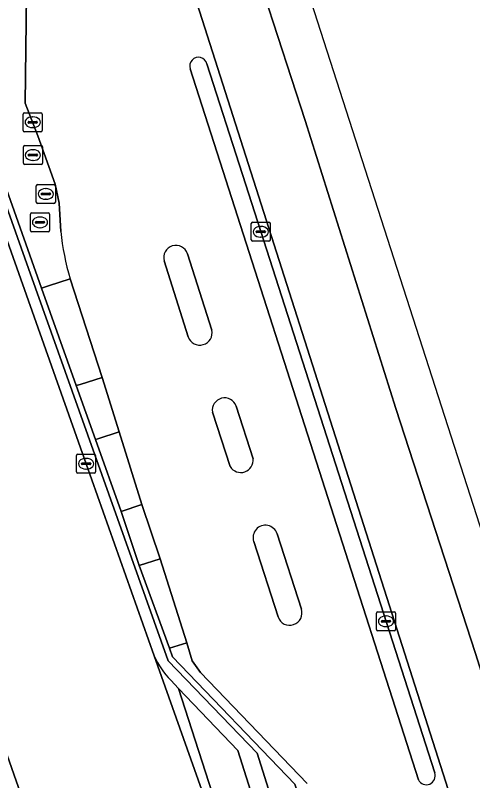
# Model space of a CAD drawing. Extents: x 157692 to 159674, y 381452 to 383291.
# Drawn here: x 159535.84 to 159559.82, y 382794.59 to 382834.7 of the extents above; entities that cross this region are included whole.
import ezdxf

# ---------------------------------------------------------------- set-up
doc = ezdxf.new("R2010")
doc.units = 0
for name, color, linetype in [('IMGEO_Berm_groen', 7, 'Continuous'), ('IMGEO_Kolk', 7, 'Continuous'), ('IMGEO_Muur', 7, 'Continuous'), ('IMGEO_Rijbaan_lokaal_open', 7, 'Continuous'), ('IMGEO_Rijbaan_regionaal_gesloten', 7, 'Continuous'), ('IMGEO_Rioolput', 7, 'Continuous'), ('IMGEO_Verkeerseiland_gesloten', 7, 'Continuous'), ('IMGEO_Verkeerseiland_open', 7, 'Continuous'), ('IMGEO_Voetpad_open', 7, 'Continuous')]:
    doc.layers.add(name, color=color, linetype=linetype)

msp = doc.modelspace()

# ---------------------------------------------------------------- linework, layer by layer
at = {"layer": 'IMGEO_Berm_groen'}
msp.add_lwpolyline([(159551.146, 382794.448), (159545.56, 382800.258), (159545.122, 382800.869), (159544.829, 382801.818), (159543.928, 382801.542), (159544.092, 382801.083), (159550.501, 382794.407), (159551.769, 382790.406), (159552.059, 382790.489), (159552.109, 382790.341), (159552.866, 382788.004), (159556.098, 382789.034), (159559.991, 382776.766), (159557.639, 382775.996), (159558.284, 382774.025), (159558.765, 382774.193), (159560.618, 382768.282), (159557.532, 382767.31), (159556.525, 382770.476), (159555.728, 382770.225), (159559.691, 382755.045), (159560.257, 382752.865)], dxfattribs=at)
at = {"layer": 'IMGEO_Kolk'}
for p, q in [((159536.331, 382829.593), (159537.183, 382829.593)), ((159536.256, 382828.667), (159536.256, 382829.519)), ((159536.744, 382829.373), (159536.769, 382829.373)), ((159537.257, 382829.519), (159537.257, 382828.667)), ((159536.515, 382829.087), (159536.515, 382829.099)), ((159536.953, 382829.05), (159536.555, 382829.05)), ((159536.558, 382829.136), (159536.956, 382829.136)), ((159536.767, 382828.813), (159536.742, 382828.813)), ((159536.999, 382829.099), (159536.999, 382829.087)), ((159537.183, 382828.593), (159536.331, 382828.593)), ((159548.213, 382822.928), (159548.213, 382823.78)), ((159548.288, 382823.854), (159549.14, 382823.854)), ((159548.701, 382823.634), (159548.726, 382823.634)), ((159549.214, 382823.78), (159549.214, 382822.928)), ((159548.472, 382823.348), (159548.472, 382823.36)), ((159548.91, 382823.311), (159548.512, 382823.311)), ((159548.515, 382823.397), (159548.913, 382823.397)), ((159548.956, 382823.36), (159548.956, 382823.348)), ((159549.14, 382822.854), (159548.288, 382822.854)), ((159548.724, 382823.074), (159548.699, 382823.074)), ((159539.054, 382810.774), (159539.054, 382811.626)), ((159539.129, 382811.7), (159539.981, 382811.7)), ((159540.055, 382811.626), (159540.055, 382810.774)), ((159539.313, 382811.194), (159539.313, 382811.206)), ((159539.751, 382811.157), (159539.353, 382811.157)), ((159539.356, 382811.243), (159539.754, 382811.243)), ((159539.542, 382811.48), (159539.567, 382811.48)), ((159539.797, 382811.206), (159539.797, 382811.194)), ((159539.981, 382810.7), (159539.129, 382810.7)), ((159539.565, 382810.92), (159539.54, 382810.92)), ((159554.777, 382802.514), (159554.777, 382803.366)), ((159554.852, 382803.44), (159555.704, 382803.44)), ((159555.265, 382803.22), (159555.29, 382803.22)), ((159555.778, 382803.366), (159555.778, 382802.514)), ((159555.036, 382802.934), (159555.036, 382802.946)), ((159555.474, 382802.897), (159555.076, 382802.897)), ((159555.079, 382802.983), (159555.477, 382802.983)), ((159555.52, 382802.946), (159555.52, 382802.934)), ((159555.704, 382802.44), (159554.852, 382802.44)), ((159555.288, 382802.66), (159555.263, 382802.66))]:
    msp.add_line(p, q, dxfattribs=at)
for points in [[(159536.331, 382829.593), (159537.183, 382829.593)], [(159536.256, 382828.667), (159536.256, 382829.519)], [(159537.257, 382829.519), (159537.257, 382828.667)], [(159537.183, 382828.593), (159536.331, 382828.593)], [(159548.213, 382822.928), (159548.213, 382823.78)], [(159548.288, 382823.854), (159549.14, 382823.854)], [(159549.214, 382823.78), (159549.214, 382822.928)], [(159549.14, 382822.854), (159548.288, 382822.854)], [(159539.054, 382810.774), (159539.054, 382811.626)], [(159539.129, 382811.7), (159539.981, 382811.7)], [(159540.055, 382811.626), (159540.055, 382810.774)], [(159539.981, 382810.7), (159539.129, 382810.7)], [(159554.777, 382802.514), (159554.777, 382803.366)], [(159554.852, 382803.44), (159555.704, 382803.44)], [(159555.778, 382803.366), (159555.778, 382802.514)], [(159555.704, 382802.44), (159554.852, 382802.44)]]:
    msp.add_lwpolyline(points, dxfattribs=at)
for centre, radius, start, end in [((159536.333, 382829.517), 0.0765, 91.552, 178.448), ((159536.333, 382829.517), 0.0765, 91.552, 178.448), ((159537.181, 382829.517), 0.0765, 1.552, 88.448), ((159537.181, 382829.517), 0.0765, 1.552, 88.448), ((159536.555, 382829.096), 0.0403, 85.8775, 175.7526), ((159536.552, 382829.086), 0.0366, 178.938, 274.7102), ((159536.956, 382829.093), 0.043, 264.8664, 352.4533), ((159536.96, 382829.098), 0.0386, 1.7309, 96.639), ((159536.333, 382828.669), 0.0765, 181.552, 268.448), ((159536.333, 382828.669), 0.0765, 181.552, 268.448), ((159537.181, 382828.669), 0.0765, 271.552, 358.448), ((159537.181, 382828.669), 0.0765, 271.552, 358.448), ((159548.29, 382823.778), 0.0765, 91.552, 178.448), ((159548.29, 382823.778), 0.0765, 91.552, 178.448), ((159549.138, 382823.778), 0.0765, 1.552, 88.448), ((159549.138, 382823.778), 0.0765, 1.552, 88.448), ((159548.512, 382823.357), 0.0403, 85.8775, 175.7526), ((159548.509, 382823.347), 0.0366, 178.938, 274.7102), ((159548.913, 382823.354), 0.043, 264.8664, 352.4533), ((159548.917, 382823.359), 0.0386, 1.7309, 96.639), ((159548.29, 382822.93), 0.0765, 181.552, 268.448), ((159548.29, 382822.93), 0.0765, 181.552, 268.448), ((159549.138, 382822.93), 0.0765, 271.552, 358.448), ((159549.138, 382822.93), 0.0765, 271.552, 358.448), ((159539.131, 382811.624), 0.0765, 91.552, 178.448), ((159539.131, 382811.624), 0.0765, 91.552, 178.448), ((159539.979, 382811.624), 0.0765, 1.552, 88.448), ((159539.979, 382811.624), 0.0765, 1.552, 88.448), ((159539.353, 382811.203), 0.0403, 85.8775, 175.7526), ((159539.35, 382811.193), 0.0366, 178.938, 274.7102), ((159539.754, 382811.2), 0.043, 264.8664, 352.4533), ((159539.758, 382811.205), 0.0386, 1.7309, 96.639), ((159539.131, 382810.776), 0.0765, 181.552, 268.448), ((159539.131, 382810.776), 0.0765, 181.552, 268.448), ((159539.979, 382810.776), 0.0765, 271.552, 358.448), ((159539.979, 382810.776), 0.0765, 271.552, 358.448), ((159554.854, 382803.364), 0.0765, 91.552, 178.448), ((159554.854, 382803.364), 0.0765, 91.552, 178.448), ((159555.702, 382803.364), 0.0765, 1.552, 88.448), ((159555.702, 382803.364), 0.0765, 1.552, 88.448), ((159555.076, 382802.943), 0.0403, 85.8775, 175.7526), ((159555.073, 382802.933), 0.0366, 178.938, 274.7102), ((159555.477, 382802.94), 0.043, 264.8664, 352.4533), ((159555.481, 382802.945), 0.0386, 1.7309, 96.639), ((159554.854, 382802.516), 0.0765, 181.552, 268.448), ((159554.854, 382802.516), 0.0765, 181.552, 268.448), ((159555.702, 382802.516), 0.0765, 271.552, 358.448), ((159555.702, 382802.516), 0.0765, 271.552, 358.448)]:
    msp.add_arc(centre, radius, start, end, dxfattribs=at)
for centre, major_axis, ratio, start_param, end_param in [((159536.743, 382829.093), (-0.387, 0.002), 0.722429, 4.712389, 7.853982), ((159536.768, 382829.093), (-0.39, 0.002), 0.717154, 1.570796, 4.712389), ((159548.7, 382823.354), (-0.387, 0.002), 0.722429, 4.712389, 7.853982), ((159548.725, 382823.354), (-0.39, 0.002), 0.717154, 1.570796, 4.712389), ((159539.541, 382811.2), (-0.387, 0.002), 0.722429, 4.712389, 7.853982), ((159539.566, 382811.2), (-0.39, 0.002), 0.717154, 1.570796, 4.712389), ((159555.264, 382802.94), (-0.387, 0.002), 0.722429, 4.712389, 7.853982), ((159555.289, 382802.94), (-0.39, 0.002), 0.717154, 1.570796, 4.712389)]:
    msp.add_ellipse(centre, major_axis=major_axis, ratio=ratio, start_param=start_param, end_param=end_param, dxfattribs=at)
at = {"layer": 'IMGEO_Muur'}
msp.add_lwpolyline([(159539.038, 382815.291), (159537.218, 382820.405), (159525.895, 382852.388), (159526.932, 382858.075), (159526.936, 382858.095), (159527.624, 382861.908), (159527.309, 382861.964), (159527.274, 382861.767), (159525.593, 382852.289), (159525.65, 382852.1), (159525.675, 382852.031), (159536.528, 382821.421), (159543.857, 382800.865), (159548.519, 382796.024), (159550.483, 382789.818), (159552.109, 382790.341), (159552.059, 382790.489), (159551.769, 382790.406), (159550.501, 382794.407), (159544.092, 382801.083), (159543.928, 382801.542), (159542.336, 382805.86), (159541.397, 382808.697), (159540.043, 382812.465)], close=True, dxfattribs=at)
at = {"layer": 'IMGEO_Rijbaan_lokaal_open'}
for points in [[(159567.994, 382731.083), (159561.935, 382748.227), (159561.308, 382750), (159561.176, 382750.373), (159560.257, 382752.865), (159559.691, 382755.045), (159553.665, 382771.69), (159547.351, 382789.214), (159543.117, 382801.124), (159539.553, 382811.2), (159532.879, 382830.012), (159526.721, 382847.345), (159525.143, 382851.811), (159521.225, 382862.854), (159513.431, 382884.95), (159508.937, 382897.641), (159508.53, 382898.796), (159503.438, 382914.474), (159501.468, 382913.752), (159503.601, 382907.827)], [(159504.868, 382882.203), (159512.844, 382859.64), (159513.318, 382858.358), (159519.329, 382841.338), (159521.946, 382833.929), (159525.639, 382823.525), (159527.052, 382819.509), (159529.18, 382813.519), (159531.635, 382806.527), (159532.838, 382803.101), (159533.224, 382801.966), (159533.725, 382800.653), (159534.925, 382797.263), (159538.593, 382786.868), (159540.386, 382781.91), (159541.684, 382778.203), (159543.014, 382774.452), (159545.364, 382767.802), (159547.342, 382762.206), (159553.425, 382745.005)], [(159541.482, 382847.504), (159537.407, 382860.121), (159536.891, 382861.718), (159533.837, 382860.618), (159534.304, 382859.157), (159534.886, 382857.335), (159535.613, 382855.06), (159536.505, 382852.269), (159536.617, 382851.433), (159536.37, 382830.095), (159537.027, 382828.379), (159537.939, 382825.841), (159538.138, 382824.847), (159538.226, 382823.362)], [(159556.817, 382788.943), (159557.005, 382788.353), (159562.148, 382772.271), (159562.57, 382770.949), (159565.651, 382771.866), (159559.881, 382789.922), (159541.482, 382847.504)], [(159545.888, 382832.147), (159547.749, 382826.358), (159557.834, 382794.994)], [(159546.875, 382826.083), (159545.006, 382831.9)], [(159556.976, 382794.642), (159546.875, 382826.083)], [(159544.87, 382822.202), (159546.145, 382818.2)], [(159544.914, 382817.848), (159543.649, 382821.825)], [(159538.715, 382820.891), (159540.39, 382815.717), (159541.292, 382812.878), (159542.476, 382809.07), (159543.442, 382806.212), (159544.829, 382801.818), (159545.122, 382800.869), (159545.56, 382800.258), (159551.146, 382794.448)], [(159547.43, 382814.22), (159548.306, 382811.463)], [(159547.108, 382811.047), (159546.178, 382813.899)], [(159549.567, 382807.525), (159550.842, 382803.581)], [(159549.62, 382803.168), (159548.343, 382807.116)]]:
    msp.add_lwpolyline(points, dxfattribs=at)
for centre, radius, start, end in [((159545.443, 382832.038), 0.458, 13.777, 197.5123), ((159552.714, 382824.945), 14.574, 186.2365, 196.1514), ((159544.264, 382822), 0.639, 18.3915, 195.926), ((159545.52, 382818.056), 0.641, 198.979, 12.9364), ((159546.819, 382813.999), 0.649, 19.8863, 188.8743), ((159547.661, 382811.389), 0.65, 211.7248, 6.5738), ((159548.953, 382807.328), 0.645, 17.7794, 199.1748), ((159550.23, 382803.376), 0.645, 198.8144, 18.5331), ((159557.394, 382794.844), 0.465, 205.7315, 18.8809)]:
    msp.add_arc(centre, radius, start, end, dxfattribs=at)
at = {"layer": 'IMGEO_Rijbaan_regionaal_gesloten'}
for points in [[(159615.056, 382637.733), (159520.329, 382931.656)], [(159519.707, 382914.927), (159536.891, 382861.718), (159537.407, 382860.121), (159541.482, 382847.504), (159559.881, 382789.922), (159565.651, 382771.866), (159572.638, 382750), (159584.38, 382713.251), (159590.76, 382693.464), (159591.969, 382689.543), (159595.693, 382678.296)], [(159602.921, 382667.945), (159597.869, 382683.125), (159593.23, 382697.548), (159589.498, 382709.148), (159585.672, 382721.041), (159580.209, 382738.024), (159576.017, 382751.184), (159571.96, 382763.692), (159567.815, 382776.683), (159564.06, 382788.298), (159559.974, 382801.26), (159555.785, 382814.093), (159551.034, 382829.189), (159548.173, 382838), (159545.622, 382846.024), (159542.991, 382854.404), (159540.802, 382861.176), (159536.692, 382874.093)], [(159536.692, 382874.093), (159540.802, 382861.176), (159542.991, 382854.404), (159545.622, 382846.024), (159548.173, 382838), (159551.034, 382829.189), (159555.785, 382814.093), (159559.974, 382801.26), (159564.06, 382788.298), (159567.815, 382776.683), (159571.96, 382763.692), (159576.017, 382751.184), (159580.209, 382738.024), (159585.672, 382721.041), (159589.498, 382709.148), (159593.23, 382697.548), (159597.869, 382683.125), (159602.921, 382667.945)]]:
    msp.add_lwpolyline(points, dxfattribs=at)
at = {"layer": 'IMGEO_Rioolput'}
for p, q in [((159536.267, 382826.948), (159536.267, 382827.8)), ((159536.342, 382827.874), (159537.194, 382827.874)), ((159536.755, 382827.654), (159536.78, 382827.654)), ((159537.268, 382827.8), (159537.268, 382826.948)), ((159536.526, 382827.368), (159536.526, 382827.38)), ((159536.964, 382827.331), (159536.566, 382827.331)), ((159536.569, 382827.417), (159536.967, 382827.417)), ((159537.01, 382827.38), (159537.01, 382827.368)), ((159537.194, 382826.874), (159536.342, 382826.874)), ((159536.778, 382827.094), (159536.753, 382827.094)), ((159536.943, 382824.908), (159536.943, 382825.76)), ((159537.018, 382825.834), (159537.87, 382825.834)), ((159537.431, 382825.614), (159537.456, 382825.614)), ((159537.944, 382825.76), (159537.944, 382824.908)), ((159537.202, 382825.328), (159537.202, 382825.34)), ((159537.64, 382825.291), (159537.242, 382825.291)), ((159537.245, 382825.377), (159537.643, 382825.377)), ((159537.686, 382825.34), (159537.686, 382825.328)), ((159537.87, 382824.834), (159537.018, 382824.834)), ((159537.454, 382825.054), (159537.429, 382825.054)), ((159536.714, 382824.348), (159537.566, 382824.348)), ((159536.639, 382823.422), (159536.639, 382824.274)), ((159537.127, 382824.128), (159537.152, 382824.128)), ((159537.64, 382824.274), (159537.64, 382823.422)), ((159536.898, 382823.842), (159536.898, 382823.854)), ((159537.336, 382823.805), (159536.938, 382823.805)), ((159536.941, 382823.891), (159537.339, 382823.891)), ((159537.15, 382823.568), (159537.125, 382823.568)), ((159537.382, 382823.854), (159537.382, 382823.842)), ((159537.566, 382823.348), (159536.714, 382823.348))]:
    msp.add_line(p, q, dxfattribs=at)
for points in [[(159536.267, 382826.948), (159536.267, 382827.8)], [(159536.342, 382827.874), (159537.194, 382827.874)], [(159537.268, 382827.8), (159537.268, 382826.948)], [(159537.194, 382826.874), (159536.342, 382826.874)], [(159536.943, 382824.908), (159536.943, 382825.76)], [(159537.018, 382825.834), (159537.87, 382825.834)], [(159537.944, 382825.76), (159537.944, 382824.908)], [(159537.87, 382824.834), (159537.018, 382824.834)], [(159536.714, 382824.348), (159537.566, 382824.348)], [(159536.639, 382823.422), (159536.639, 382824.274)], [(159537.64, 382824.274), (159537.64, 382823.422)], [(159537.566, 382823.348), (159536.714, 382823.348)]]:
    msp.add_lwpolyline(points, dxfattribs=at)
for centre, radius, start, end in [((159536.344, 382827.798), 0.0765, 91.552, 178.448), ((159536.344, 382827.798), 0.0765, 91.552, 178.448), ((159537.192, 382827.798), 0.0765, 1.552, 88.448), ((159537.192, 382827.798), 0.0765, 1.552, 88.448), ((159536.566, 382827.377), 0.0403, 85.8775, 175.7526), ((159536.563, 382827.367), 0.0366, 178.938, 274.7102), ((159536.967, 382827.374), 0.043, 264.8664, 352.4533), ((159536.971, 382827.379), 0.0386, 1.7309, 96.639), ((159536.344, 382826.95), 0.0765, 181.552, 268.448), ((159536.344, 382826.95), 0.0765, 181.552, 268.448), ((159537.192, 382826.95), 0.0765, 271.552, 358.448), ((159537.192, 382826.95), 0.0765, 271.552, 358.448), ((159537.02, 382825.758), 0.0765, 91.552, 178.448), ((159537.02, 382825.758), 0.0765, 91.552, 178.448), ((159537.868, 382825.758), 0.0765, 1.552, 88.448), ((159537.868, 382825.758), 0.0765, 1.552, 88.448), ((159537.242, 382825.337), 0.0403, 85.8775, 175.7526), ((159537.239, 382825.327), 0.0366, 178.938, 274.7102), ((159537.643, 382825.334), 0.043, 264.8664, 352.4533), ((159537.647, 382825.339), 0.0386, 1.7309, 96.639), ((159537.02, 382824.91), 0.0765, 181.552, 268.448), ((159537.02, 382824.91), 0.0765, 181.552, 268.448), ((159537.868, 382824.91), 0.0765, 271.552, 358.448), ((159537.868, 382824.91), 0.0765, 271.552, 358.448), ((159536.716, 382824.272), 0.0765, 91.552, 178.448), ((159536.716, 382824.272), 0.0765, 91.552, 178.448), ((159537.564, 382824.272), 0.0765, 1.552, 88.448), ((159537.564, 382824.272), 0.0765, 1.552, 88.448), ((159536.938, 382823.851), 0.0403, 85.8775, 175.7526), ((159536.935, 382823.841), 0.0366, 178.938, 274.7102), ((159537.339, 382823.848), 0.043, 264.8664, 352.4533), ((159537.343, 382823.853), 0.0386, 1.7309, 96.639), ((159536.716, 382823.424), 0.0765, 181.552, 268.448), ((159536.716, 382823.424), 0.0765, 181.552, 268.448), ((159537.564, 382823.424), 0.0765, 271.552, 358.448), ((159537.564, 382823.424), 0.0765, 271.552, 358.448)]:
    msp.add_arc(centre, radius, start, end, dxfattribs=at)
for centre, major_axis, ratio, start_param, end_param in [((159536.754, 382827.374), (-0.387, 0.002), 0.722429, 4.712389, 7.853982), ((159536.779, 382827.374), (-0.39, 0.002), 0.717154, 1.570796, 4.712389), ((159537.43, 382825.334), (-0.387, 0.002), 0.722429, 4.712389, 7.853982), ((159537.455, 382825.334), (-0.39, 0.002), 0.717154, 1.570796, 4.712389), ((159537.126, 382823.848), (-0.387, 0.002), 0.722429, 4.712389, 7.853982), ((159537.151, 382823.848), (-0.39, 0.002), 0.717154, 1.570796, 4.712389)]:
    msp.add_ellipse(centre, major_axis=major_axis, ratio=ratio, start_param=start_param, end_param=end_param, dxfattribs=at)
at = {"layer": 'IMGEO_Verkeerseiland_gesloten'}
for points in [[(159546.145, 382818.2), (159544.87, 382822.202)], [(159543.649, 382821.825), (159544.914, 382817.848)], [(159548.306, 382811.463), (159547.43, 382814.22)], [(159546.178, 382813.899), (159547.108, 382811.047)], [(159550.842, 382803.581), (159549.567, 382807.525)], [(159548.343, 382807.116), (159549.62, 382803.168)]]:
    msp.add_lwpolyline(points, dxfattribs=at)
for centre, radius, start, end in [((159544.264, 382822), 0.639, 18.3915, 195.926), ((159545.52, 382818.056), 0.641, 198.979, 12.9364), ((159546.819, 382813.999), 0.649, 19.8863, 188.8743), ((159547.661, 382811.389), 0.65, 211.7248, 6.5738), ((159548.953, 382807.328), 0.645, 17.7794, 199.1748), ((159550.23, 382803.376), 0.645, 198.8144, 18.5331)]:
    msp.add_arc(centre, radius, start, end, dxfattribs=at)
at = {"layer": 'IMGEO_Verkeerseiland_open'}
for points in [[(159557.834, 382794.994), (159547.749, 382826.358), (159545.888, 382832.147)], [(159545.006, 382831.9), (159546.875, 382826.083), (159556.976, 382794.642)]]:
    msp.add_lwpolyline(points, dxfattribs=at)
for points in [[(159538.715, 382820.891), (159537.582, 382820.523), (159537.218, 382820.405), (159539.038, 382815.291), (159539.248, 382815.358), (159540.39, 382815.717)], [(159540.39, 382815.717), (159539.248, 382815.358), (159539.038, 382815.291), (159540.043, 382812.465), (159540.168, 382812.506), (159541.292, 382812.878)], [(159541.292, 382812.878), (159540.168, 382812.506), (159540.043, 382812.465), (159541.397, 382808.697), (159542.476, 382809.07)], [(159542.476, 382809.07), (159541.397, 382808.697), (159542.336, 382805.86), (159543.442, 382806.212)], [(159543.442, 382806.212), (159542.336, 382805.86), (159543.928, 382801.542), (159544.829, 382801.818)]]:
    msp.add_lwpolyline(points, close=True, dxfattribs=at)
for centre, radius, start, end in [((159545.443, 382832.038), 0.458, 13.777, 197.5123), ((159557.394, 382794.844), 0.465, 205.7315, 18.8809)]:
    msp.add_arc(centre, radius, start, end, dxfattribs=at)
at = {"layer": 'IMGEO_Voetpad_open'}
for points in [[(159536.617, 382851.433), (159536.505, 382852.269), (159535.613, 382855.06), (159534.886, 382857.335), (159534.304, 382859.157), (159533.837, 382860.618), (159527.044, 382858.116), (159526.932, 382858.075), (159525.895, 382852.388), (159537.218, 382820.405), (159537.582, 382820.523), (159538.715, 382820.891)], [(159525.675, 382852.031), (159525.143, 382851.811), (159526.721, 382847.345), (159532.879, 382830.012), (159539.553, 382811.2), (159543.117, 382801.124)], [(159543.998, 382799.85), (159544.408, 382799.421), (159547.513, 382796.167), (159550.621, 382786.351), (159555.728, 382770.225), (159556.525, 382770.476), (159551.125, 382787.45), (159550.483, 382789.818), (159548.519, 382796.024), (159543.857, 382800.865), (159536.528, 382821.421), (159525.675, 382852.031)], [(159538.226, 382823.362), (159538.138, 382824.847), (159537.939, 382825.841), (159537.027, 382828.379), (159536.37, 382830.095), (159536.617, 382851.433)], [(159543.117, 382801.124), (159547.351, 382789.214), (159553.665, 382771.69), (159559.691, 382755.045), (159555.728, 382770.225), (159550.621, 382786.351), (159548.798, 382785.779), (159544.408, 382799.421), (159543.998, 382799.85)]]:
    msp.add_lwpolyline(points, dxfattribs=at)
for points in [[(159544.408, 382799.421), (159548.798, 382785.779), (159550.621, 382786.351), (159547.513, 382796.167)], [(159543.014, 382774.452), (159541.684, 382778.203), (159540.386, 382781.91), (159538.593, 382786.868), (159534.925, 382797.263), (159530.696, 382795.744), (159536.158, 382780.323), (159537.433, 382776.72), (159538.501, 382773.705), (159541.114, 382766.329), (159550.578, 382739.611), (159550.976, 382738.485), (159555.235, 382739.979), (159553.731, 382744.141), (159553.425, 382745.005), (159547.342, 382762.206), (159545.364, 382767.802)]]:
    msp.add_lwpolyline(points, close=True, dxfattribs=at)
for centre, radius, start, end in [((159552.714, 382824.945), 14.574, 186.2365, 196.1514), ((159547.243, 382803.036), 4.547, 204.8583, 224.4711), ((159547.243, 382803.036), 4.547, 204.8583, 224.4711)]:
    msp.add_arc(centre, radius, start, end, dxfattribs=at)

doc.saveas('drawing.dxf')
